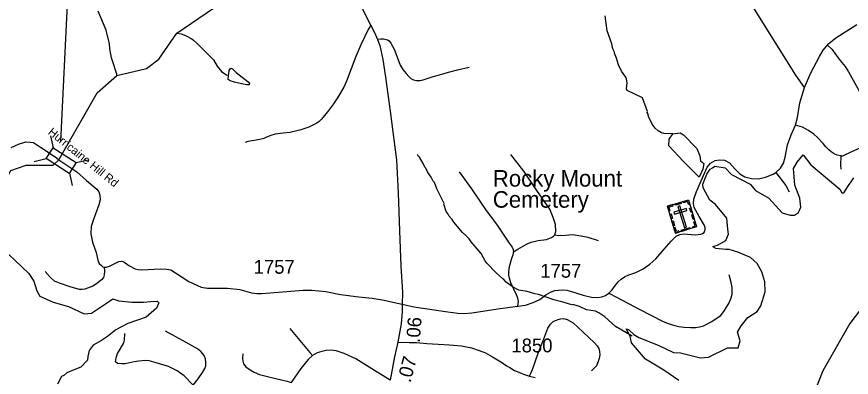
# Model space of a CAD drawing. Extents: x 1159738 to 1321356, y 736314 to 882035.
# Drawn here: x 1296339 to 1303897, y 751151 to 754420 of the extents above; entities that cross this region are included whole.
import ezdxf

# ---------------------------------------------------------------- set-up
doc = ezdxf.new("R2010")
doc.units = 0
for name, color, linetype in [('Exist Boundary Political CountyLine', 7, 'Continuous'), ('Exist Cultural Cemetery CELL', 7, 'Continuous'), ('Exist Cultural Cemetery Label', 7, 'Continuous'), ('Exist Hydrographic Creek Double Shore', 7, 'Continuous'), ('Exist Hydrographic Creek Single Shore', 7, 'Continuous'), ('Exist Hydrographic Lake Shore', 7, 'Continuous'), ('Exist Hydrographic Misc Water Feature', 7, 'Continuous'), ('Exist Road Non-System Type 51', 7, 'Continuous'), ('Exist Road Secondary Mileage Hundredths English Label', 7, 'Continuous'), ('Exist Road Secondary Structure Standard Bridge CELL', 7, 'Continuous'), ('Exist Road Secondary Structure Standard Bridge Number Label', 7, 'Continuous'), ('Exist Road Secondary Type 51 Attributed', 7, 'Continuous'), ('Exist Road Secondary Type 51 Label', 7, 'Continuous'), ('Exist Road Secondary Type 51 Number Label', 7, 'Continuous')]:
    doc.layers.add(name, color=color, linetype=linetype)

msp = doc.modelspace()

# ---------------------------------------------------------------- linework, layer by layer
at = {"layer": 'Exist Boundary Political CountyLine'}
msp.add_lwpolyline([(1304068.1, 751881.7), (1303882.3, 751638.6), (1303639.4, 751209.6), (1303467.9, 750773.4)], dxfattribs=at)
at = {"layer": 'Exist Cultural Cemetery CELL'}
for points in [[(1302231.8, 752701), (1302422.3, 752758.8), (1302496.2, 752515.1), (1302305.7, 752457.3)], [(1302244.3, 752659.6), (1302255.2, 752662.9), (1302245.8, 752693.7), (1302284.7, 752705.4), (1302281.4, 752716.1), (1302231.8, 752701)], [(1302302.6, 752722.5), (1302352.2, 752737.5), (1302355.5, 752726.6), (1302305.9, 752711.6)], [(1302434.9, 752717.3), (1302424.1, 752714), (1302414.7, 752744.8), (1302375.9, 752733.1), (1302372.7, 752743.7), (1302422.3, 752758.8)], [(1302290.6, 752647.7), (1302296, 752629.9), (1302408.7, 752664), (1302403.2, 752681.9)], [(1302344.6, 752704.6), (1302326.7, 752699.2), (1302385.6, 752505.1), (1302403.5, 752510.6)], [(1302445.2, 752644.1), (1302432.6, 752685.5), (1302443.5, 752688.8), (1302456.1, 752647.4)], [(1302265.8, 752588.6), (1302253.3, 752630), (1302264.2, 752633.3), (1302276.7, 752591.9)], [(1302285.3, 752524.3), (1302272.8, 752565.7), (1302283.7, 752569), (1302296.2, 752527.6)], [(1302464.3, 752581), (1302451.8, 752622.4), (1302462.7, 752625.7), (1302475.2, 752584.3)], [(1302464.5, 752505.5), (1302461.2, 752516.5), (1302482.2, 752522.9), (1302470.5, 752561.6), (1302481.1, 752564.8), (1302496.2, 752515.1)], [(1302337.3, 752467), (1302334, 752478), (1302312.9, 752471.6), (1302301.2, 752510.3), (1302290.5, 752507), (1302305.6, 752457.4)], [(1302357.3, 752485), (1302438.5, 752509.6), (1302441.8, 752498.7), (1302360.6, 752474.1)]]:
    msp.add_lwpolyline(points, close=True, dxfattribs=at)
at = {"layer": 'Exist Hydrographic Creek Double Shore'}
msp.add_lwpolyline([(1296216.8, 752313), (1296381.7, 752154.4), (1296448.5, 752092.3), (1296493.5, 752022.5), (1296521.2, 751934.8), (1296548.2, 751886.5), (1296667.5, 751831.7), (1296807.3, 751793.7), (1296950.6, 751726.1), (1297015, 751732.2), (1297180.5, 751840.4), (1297210.7, 751861.7), (1297262.8, 751845.7), (1297380.8, 751832.4), (1297487.4, 751832.7), (1297549.7, 751839.6), (1297609.4, 751840.5), (1297625.9, 751824.9), (1297605.1, 751777.2), (1297510.8, 751695.8), (1297345.4, 751639.5), (1297237.4, 751581.7), (1297161.2, 751520.2), (1297106.4, 751486.3), (1297032.3, 751443.7), (1296993.8, 751395.8), (1296982.9, 751339.9), (1296980.1, 751307.9), (1296919, 751242.6), (1296851.5, 751217.5), (1296793.5, 751191.5), (1296765.8, 751166.3), (1296744.1, 751157.5), (1296708.4, 751088.3)], dxfattribs=at)
at = {"layer": 'Exist Hydrographic Creek Single Shore'}
for points in [[(1296719.3, 753122.9), (1297067.9, 753729.5), (1297244.2, 753885.7), (1297514.9, 753950.3), (1297626, 754033.4), (1297788.9, 754269.8), (1298119.9, 754496.2)], [(1296178.4, 752348.2), (1296140.1, 752514.5), (1296130.9, 752749.4), (1296286.3, 753026.5), (1296424.8, 753072.7), (1296667.7, 753072.7), (1296719.3, 753122.9)]]:
    msp.add_lwpolyline(points, dxfattribs=at)
at = {"layer": 'Exist Hydrographic Lake Shore'}
for points in [[(1302552.8, 753038.3), (1302517.7, 752965), (1302373.2, 753109.1), (1302244.2, 753250.2), (1302247, 753308.7), (1302279.9, 753356.7), (1302345.8, 753367.3), (1302376, 753348.7), (1302496.7, 753226.2), (1302524.2, 753159.6), (1302532.4, 753114.4), (1302562.6, 753087.8), (1302552.8, 753038.3)], [(1303439.1, 752693.8), (1303429.9, 752776.2), (1303386, 752893.4), (1303372.2, 753042.5), (1303405.2, 753102.4), (1303460.1, 753166.3), (1303531.4, 753078.4), (1303793, 752855.8), (1303811.4, 752824.2), (1303830, 752823.8), (1303872.8, 752889.8), (1303896.5, 752922.7), (1303921.2, 752960)], [(1302334.8, 751122.5), (1302200.3, 751215.5), (1302031.8, 751314.4), (1301906.4, 751464.9), (1301893.8, 751523.6), (1301857.7, 751589.6), (1301880.2, 751583.2), (1301926.3, 751538.1), (1301972.5, 751511.6), (1302148.2, 751442.4), (1302216.9, 751410.7), (1302285.5, 751377.3), (1302351.3, 751371.8), (1302529.7, 751326.5), (1302603.8, 751334.5), (1302776.7, 751417.1), (1302872.7, 751418.4), (1302889.2, 751482.3), (1302867.2, 751559.5), (1302900.2, 751618.1), (1302960.6, 751692.6), (1303045.6, 751748.5), (1303078.6, 751800.5), (1303117, 751925.6), (1303114.2, 752016.1), (1303086.8, 752108), (1303042.9, 752182.5), (1302982.5, 752235.8), (1302868.2, 752286.6), (1302790.4, 752310.3), (1302760.2, 752310.3), (1302668.7, 752320.1), (1302649.7, 752330), (1302642.5, 752335.4), (1302684.1, 752349.9), (1302760.2, 752390.2), (1302784.9, 752448.8), (1302778.8, 752495.3), (1302770, 752594), (1302667, 752717.1), (1302616.2, 752758.1), (1302555.8, 752868.4), (1302551.9, 752902.6), (1302588, 752991.4), (1302618.2, 753038.3), (1302640.6, 753050)], [(1302640.6, 753050), (1302661.4, 753063.8), (1302754.8, 753051), (1302813.3, 752989.5), (1302981.1, 752900.6), (1303027.9, 752843), (1303149.9, 752776.2), (1303271.1, 752643.1), (1303342, 752621.8), (1303383.2, 752621.8), (1303419.6, 752644.1), (1303439.1, 752693.8)]]:
    msp.add_lwpolyline(points, dxfattribs=at)
at = {"layer": 'Exist Hydrographic Misc Water Feature'}
for points in [[(1297244.2, 753885.7), (1297244.1, 753898.6), (1297207.6, 754019.7), (1297196.3, 754046.1), (1297182.7, 754128.5), (1297179.9, 754172.6), (1297147.5, 754297.6), (1297076.4, 754469.7)], [(1302279.9, 753356.7), (1302200, 753359.8), (1302178.1, 753368.4), (1302148.6, 753385.3), (1302121.3, 753410.1), (1302092.3, 753445), (1302060.4, 753516), (1302056.9, 753536.1), (1302049.5, 753552.3), (1302049.7, 753560.3), (1302005.3, 753685.6), (1301867.1, 753749.7), (1301859.5, 753764.8), (1301866.9, 753820.1), (1301862, 753853.9), (1301854.6, 753870.1), (1301816.2, 753927.2), (1301789.8, 753984), (1301771.5, 754042.6), (1301752.9, 754089.2), (1301753.1, 754097.2), (1301738, 754129.6), (1301727.2, 754174), (1301685.7, 754290.3), (1301668.6, 754427.7)], [(1297788.9, 754269.8), (1297828.7, 754263.4), (1297868.3, 754250.3), (1297923.5, 754218.6), (1297939.1, 754206.1), (1297970.4, 754179.2), (1298122, 754028.7), (1298154.4, 753971.7), (1298193, 753922.5), (1298222.4, 753901.7), (1298238.2, 753893.2), (1298256.3, 753889.9)], [(1298256.3, 753889.9), (1298258.4, 753900.6), (1298263.3, 753932.5), (1298271.8, 753948.2), (1298281.3, 753953.9), (1298293.8, 753947.8), (1298303.5, 753937.3), (1298326.8, 753914.6), (1298436.3, 753829.3), (1298447.9, 753813), (1298443.6, 753801.1), (1298423.6, 753801.7), (1298375.8, 753811.1), (1298312.2, 753825), (1298272.6, 753838.2), (1298252.9, 753850.8), (1298255.9, 753884.7), (1298256.3, 753889.9)], [(1301911, 751524.8), (1301761.5, 751612.4), (1301664, 751699.3), (1301611, 751734.8), (1301581.3, 751749.7), (1301497.8, 751764.2), (1301434.6, 751794.1), (1301375, 751809.8), (1301366.9, 751808.1), (1301275.8, 751836.8), (1301204.2, 751854.9), (1301065.5, 751901), (1301029.7, 751908.1), (1300962.1, 751928.4), (1300886.7, 751942.3), (1300827.6, 751972.1), (1300772.7, 752013.8), (1300749.4, 752038.4), (1300741.5, 752042.7), (1300681.1, 752098.4), (1300597.6, 752185), (1300580.2, 752205.5), (1300544.1, 752272.6), (1300455.2, 752379.2), (1300435.7, 752405.7), (1300405.4, 752437.8), (1300374.9, 752463), (1300296.3, 752556), (1300280.9, 752580.4), (1300253.8, 752613.2), (1300246.3, 752629.5), (1300229, 752654), (1300208.1, 752721.7), (1300209.1, 752726.6), (1300144.9, 752860.5), (1300122.6, 752917.2), (1300110.9, 752929.5), (1300091.9, 752966.1), (1300063.2, 753009), (1300042.3, 753047.6), (1300034.5, 753055.8), (1300019.4, 753088.3), (1299985.1, 753145.3), (1299977.3, 753153.5), (1299969.8, 753169.8)]]:
    msp.add_lwpolyline(points, dxfattribs=at)
at = {"layer": 'Exist Road Non-System Type 51'}
for points in [[(1303473.9, 753778.8), (1303393.6, 753888.6), (1303004.1, 754512)], [(1299548.9, 754344.9), (1299520.7, 754302.2), (1299455.7, 754164.9), (1299410.2, 754057.9), (1299325.7, 753835.7), (1299301.9, 753782.2), (1299242.7, 753685.3), (1299206.6, 753629.8), (1299154.6, 753558.2), (1299099.1, 753491.3), (1299078.1, 753470.4), (1299057.2, 753455.2), (1299027.6, 753438.6), (1298984.9, 753419.8), (1298911.2, 753393), (1298864.5, 753380.9), (1298813.9, 753370.8), (1298751.8, 753363.5), (1298680.2, 753356.3), (1298638.8, 753343.4), (1298599.7, 753326.8), (1298577.3, 753315.9), (1298541.2, 753307.2), (1298488.5, 753298.6), (1298432.8, 753289.2), (1298408.3, 753278.3)], [(1299605.9, 754214.6), (1299637.7, 754218.5), (1299659.3, 754218.5), (1299696.2, 754211.2), (1299710.6, 754201.8), (1299725.8, 754178.7), (1299756.2, 754125.2), (1299773.5, 754085.4), (1299791.6, 754037), (1299811.8, 753979.9), (1299836.4, 753940.1), (1299865.3, 753904.7), (1299890.3, 753877.3), (1299908.9, 753860.8), (1299932, 753846.5), (1299958.3, 753841), (1299988, 753841), (1300018.7, 753848.7), (1300101.7, 753874.7), (1300187.7, 753899.5), (1300250.4, 753915.5), (1300332, 753938.8), (1300435.5, 753960.7)], [(1303681.8, 754161.8), (1303720.6, 754124.9), (1303760.2, 754071), (1303796.2, 754023.7), (1303840.6, 753967), (1303871.7, 753918.8), (1303942.6, 753789.2), (1303993.5, 753701.8), (1304001.1, 753673.4), (1304000.1, 753643.1), (1303990.7, 753593)], [(1303803.2, 753158.9), (1303769.3, 753165.5), (1303742, 753178.2), (1303715.7, 753194.8), (1303693.2, 753214.3), (1303666.9, 753238.7), (1303640.5, 753270.9), (1303591.8, 753325.6), (1303557.6, 753353.9), (1303508.9, 753387.1), (1303455.2, 753418.3), (1303392.8, 753437.8)], [(1303803.2, 753158.9), (1303820.8, 753159.9), (1303902.8, 753197), (1304005.2, 753243.8), (1304103.7, 753304.3), (1304178.8, 753361), (1304243.1, 753395.9)], [(1301213.3, 752443.7), (1301221.9, 752472.6), (1301218.3, 752535.8), (1301197.5, 752600.8), (1301167.7, 752676.7), (1301050.5, 752845.9), (1300930.4, 753019.4), (1300812.4, 753169.9)], [(1303803.2, 753158.9), (1303800.3, 753074.9), (1303802.3, 753038.8)], [(1300345, 753014), (1300457, 752860.4), (1300591.5, 752663.5), (1300682.6, 752538.4), (1300798.1, 752368.6), (1300826.1, 752329.7), (1300835.1, 752310.7), (1300837.7, 752287.4)], [(1303214, 753008), (1303304.1, 752889.8), (1303334.3, 752832.6)], [(1300837.7, 752287.4), (1300876.6, 752312.7), (1300961.4, 752360.6), (1300997.5, 752375), (1301059.8, 752392.2), (1301137.4, 752401.2), (1301182.6, 752418.4), (1301200.6, 752429.2), (1301213.3, 752443.7)], [(1301213.3, 752443.7), (1301246.7, 752437.3), (1301308.1, 752439.1), (1301369.4, 752444.6), (1301450.3, 752433.7), (1301510.7, 752422.9), (1301604.6, 752390.3)], [(1300878.3, 751795.9), (1300882.8, 751838.3), (1300877.4, 751870), (1300865.7, 751898), (1300841.3, 751951.3), (1300814.2, 752007.3), (1300801.6, 752050.6), (1300795.3, 752075.9), (1300796.2, 752104.8), (1300800.7, 752154.5), (1300824.1, 752230.8), (1300835.9, 752260.3), (1300837.7, 752276.5), (1300837.7, 752287.4)], [(1297132.2, 752148.5), (1297134.2, 752112.2), (1297131.5, 752080.5), (1297124.5, 752055.8), (1297106.9, 752034.7), (1297062.9, 751999.5), (1297028.6, 751976.9), (1296955.6, 751950.4), (1296930.9, 751946), (1296906.3, 751946.9), (1296832.3, 751968.1), (1296727.6, 752003.3), (1296681.8, 752023.6), (1296641.3, 752057.9), (1296596.7, 752109.8)], [(1301700.1, 751913.4), (1301769.6, 751877.3), (1301980.8, 751766.2), (1302186.2, 751659), (1302239.4, 751638.2), (1302299.9, 751620.2), (1302336, 751611.1), (1302381.9, 751605.8), (1302440.6, 751601.3), (1302487.5, 751604), (1302520.9, 751607.6), (1302558.8, 751619.3), (1302632.6, 751656.3), (1302683.1, 751689.8), (1302713.8, 751711.4), (1302749.9, 751756.6), (1302790.5, 751826.2), (1302810.3, 751871.9), (1302816.6, 751906.2), (1302818.5, 751937), (1302817.5, 751966.8), (1302808.5, 752011), (1302790.5, 752079.7)], [(1300984, 751162.9), (1301008.4, 751223.4), (1301059.8, 751370.6), (1301112.2, 751500.7), (1301148.2, 751595.8), (1301171.6, 751632.9), (1301196.9, 751657.3), (1301232.1, 751673.5), (1301261.9, 751681.7), (1301289.9, 751683.5), (1301323.3, 751676.2), (1301352.2, 751660), (1301379.3, 751643.7), (1301468.6, 751560.6), (1301571.1, 751465.1), (1301595.5, 751437.1), (1301610.8, 751412.7), (1301617.2, 751385.6), (1301619, 751354.9), (1301614.5, 751322.3), (1301605.4, 751293.4), (1301588.3, 751254.6), (1301545, 751211.3)], [(1298811.6, 751594), (1298872.7, 751522.7), (1298992, 751377.3), (1299017.1, 751350.2)], [(1297936.1, 751080.1), (1297856.6, 751165.5), (1297791.7, 751208.8), (1297712.9, 751248.7), (1297603, 751283.3), (1297537.2, 751299.8), (1297506.1, 751302.4), (1297444.6, 751298), (1297401.3, 751290.2), (1297321.3, 751274.7), (1297291, 751273), (1297252, 751277.3), (1297233.8, 751291.2), (1297238.2, 751326.7), (1297252.9, 751366.5), (1297274.5, 751405), (1297309.1, 751463.9), (1297314.3, 751487.3), (1297319.5, 751549.7)], [(1297936.1, 751080.1), (1297982, 751137.3), (1298022.7, 751194.4), (1298042.6, 751229.9), (1298050.4, 751255.1), (1298052.1, 751287.1), (1298049.5, 751318.7), (1298039.1, 751343.8), (1298024.4, 751364.6), (1298007.1, 751385.3), (1297975, 751409.6), (1297872, 751465.9), (1297687.7, 751569)], [(1298387.8, 751362.7), (1298382.8, 751320.5), (1298386.8, 751298.5), (1298391.8, 751273.4), (1298414.9, 751247.3), (1298452, 751219.2), (1298490.1, 751199.1), (1298538.2, 751178.1), (1298647.5, 751150), (1298786.8, 751116.9), (1298823.9, 751105.8)]]:
    msp.add_lwpolyline(points, dxfattribs=at)
at = {"layer": 'Exist Road Secondary Structure Standard Bridge CELL'}
for p, q in [((1296644.1, 753341.2), (1296668.5, 753230.7)), ((1296495.7, 753108.6), (1296606.2, 753133.1)), ((1296877.2, 753097), (1296987.7, 753121.4)), ((1296816.4, 753001.5), (1296840.8, 752891))]:
    msp.add_line(p, q, dxfattribs=at)
msp.add_lwpolyline([(1296668.5, 753230.7), (1296877.5, 753097.4), (1296815.2, 752999.8), (1296606.2, 753133.1)], close=True, dxfattribs=at)
at = {"layer": 'Exist Road Secondary Structure Standard Bridge Number Label'}
msp.add_line((1296739.4, 753288.8), (1296898.3, 756624.9), dxfattribs=at)
at = {"layer": 'Exist Road Secondary Type 51 Attributed'}
for points in [[(1299395.8, 754638.1), (1299543.6, 754344.6), (1299578.2, 754275.4), (1299606.7, 754213.4), (1299627.4, 754157.3), (1299654.6, 754031.4), (1299678.8, 753872.8), (1299720.8, 753563.8), (1299778, 753120.3), (1299792.9, 752823.5), (1299805.6, 752480.3), (1299817.1, 752159.8), (1299833.2, 751921.9), (1299830.4, 751813.4)], [(1301946.1, 752101.7), (1302011.1, 752133.5), (1302072.5, 752175.5), (1302125.2, 752224.3), (1302202.2, 752313.9), (1302266.1, 752385.9), (1302312.2, 752429.1), (1302343.4, 752444.7), (1302377.5, 752452), (1302482.9, 752443.7), (1302533.6, 752447.6), (1302550.2, 752454.4), (1302563.8, 752465.2), (1302574.6, 752489.6), (1302574.6, 752506.2), (1302568.7, 752527.7), (1302519.9, 752609.7), (1302475.1, 752691.2), (1302468.3, 752725.3), (1302470.2, 752765.1), (1302495.5, 752835.4), (1302592, 753056.7), (1302622.3, 753091.9), (1302663.2, 753115.3), (1302702.3, 753123.1), (1302748.1, 753120.2), (1302792.8, 753094.9), (1302843.6, 753036.3), (1302887.5, 752994.3), (1302933.3, 752968.9), (1302993.8, 752952.3), (1303057, 752951.3), (1303120.4, 752966), (1303188.6, 752992.3), (1303214, 753008), (1303255.5, 753046.6), (1303283.8, 753093.5), (1303296.5, 753147.2), (1303318, 753259.4), (1303353, 753349.1), (1303392.8, 753437.8), (1303409.6, 753504.8), (1303431, 753637.5), (1303473.9, 753778.8), (1303530.5, 753910.4), (1303607.5, 754057.6), (1303641.6, 754115.2), (1303691.9, 754175.4), (1303756.6, 754229.1), (1303946.3, 754349.2)], [(1296289.7, 753234.8), (1296354.8, 753263), (1296422.6, 753284.1), (1296459.6, 753283.2), (1296490.4, 753277.9), (1296553.1, 753238.3), (1296614.9, 753199.2), (1296698.2, 753139.6), (1296719.3, 753122.9)], [(1296719.3, 753122.9), (1296883.9, 753014.5), (1296970.4, 752935), (1297063.7, 752856.6), (1297083.1, 752831.9), (1297092.7, 752801.1), (1297093.6, 752758.8), (1297082, 752713.4), (1297038.2, 752590.6), (1297012.7, 752517.2), (1297009.2, 752451.1), (1297023.9, 752376.7), (1297058.3, 752283.3), (1297074.1, 752212.9), (1297086.6, 752182.7), (1297105.4, 752164.4), (1297119.9, 752153), (1297132.2, 752148.5), (1297148.9, 752150.3), (1297178, 752159.1), (1297263, 752201.8), (1297287.2, 752204), (1297308.3, 752198.8), (1297355.6, 752164.4), (1297410.7, 752134.8), (1297440, 752127.5), (1297471.7, 752125.7), (1297640.7, 752135.4), (1297697.7, 752132.8), (1297735.6, 752124), (1297776.2, 752099.4), (1297898.4, 752020.5), (1298008.1, 751968.4), (1298065.8, 751959.4), (1298249.1, 751960.5), (1298360.4, 751947.9), (1298464.8, 751916.3), (1298512.3, 751911.2), (1298556.9, 751912), (1298709.1, 751924.2), (1298931.9, 751941.1), (1299011.1, 751940.2), (1299138.6, 751930.1), (1299271, 751900.9), (1299436.5, 751881.5), (1299558, 751869.2), (1299665.4, 751851.6), (1299745.5, 751833.1), (1299830.4, 751813.4)], [(1299830.4, 751813.4), (1299934.8, 751789), (1300243, 751743.6), (1300333.7, 751731.2), (1300396.1, 751729.2), (1300459.5, 751735.1), (1300716.6, 751776), (1300878.3, 751795.9), (1300945.9, 751806.3), (1301017.1, 751829.7), (1301076.5, 751856.9), (1301130.1, 751898.5), (1301173.1, 751922.3), (1301212.5, 751939.3), (1301279.4, 751944.7), (1301321, 751939.9), (1301363.1, 751929.1), (1301468.5, 751896.9), (1301545.3, 751877.4), (1301597, 751875.4), (1301637, 751880.3), (1301671.2, 751893), (1301700.1, 751913.4), (1301730.5, 751944.5), (1301752.9, 751973.8), (1301786.1, 752015.8), (1301812.4, 752040.2), (1301841.7, 752061.7), (1301883.6, 752081.2), (1301946.1, 752101.7)], [(1299830.4, 751813.4), (1299830, 751746.7), (1299819.5, 751637), (1299790, 751469.6)], [(1299790, 751469.6), (1299759.9, 751337.7), (1299721, 751125.4)], [(1299790, 751469.6), (1299891.7, 751467.1), (1299960.7, 751465.8), (1300053.2, 751458.9), (1300257.2, 751444.5), (1300367.1, 751436.4), (1300457.4, 751418.3), (1300526.9, 751395.7), (1300584.6, 751372.6), (1300647.9, 751336.1), (1300738.9, 751281.6), (1300774, 751256), (1300804.7, 751239.9), (1300845.5, 751214.3), (1300899.9, 751191.4), (1300927.5, 751179.4), (1300984, 751162.9), (1301032.8, 751148.4)], [(1299721, 751125.4), (1299578.4, 751212.4), (1299408.9, 751317.9), (1299305.4, 751366.6), (1299230.3, 751389.9), (1299182.8, 751396), (1299141.3, 751394.2), (1299101.6, 751386.4), (1299060.1, 751373.5), (1299017.1, 751350.2), (1298978.8, 751312.1), (1298910.6, 751230.8), (1298823.9, 751105.8)]]:
    msp.add_lwpolyline(points, dxfattribs=at)

# ---------------------------------------------------------------- texts
at = {"layer": 'Exist Cultural Cemetery Label'}
for s, p in [('Rocky Mount ', (1300650.6, 752879.4)), ('Cemetery', (1300650.6, 752688.4))]:
    msp.add_text(s, height=150, dxfattribs=at).set_placement(p)
at = {"layer": 'Exist Road Secondary Mileage Hundredths English Label'}
for s, rotation, p in [('.06', 85.59693, (1299988.5, 751461.3)), ('.07', 75.09776, (1299903.5, 751096.5))]:
    msp.add_text(s, height=125, rotation=rotation, dxfattribs=at).set_placement(p)
at = {"layer": 'Exist Road Secondary Type 51 Label'}
msp.add_text('Hurricaine Hill Rd', height=75, rotation=320.93431, dxfattribs=at).set_placement((1296616.8, 753362))
at = {"layer": 'Exist Road Secondary Type 51 Number Label'}
for s, p in [('1757', (1298484.8, 752090.1)), ('1757', (1301080, 752054.1)), ('1850', (1300818.9, 751377.6))]:
    msp.add_text(s, height=125, dxfattribs=at).set_placement(p)

doc.saveas('drawing.dxf')
